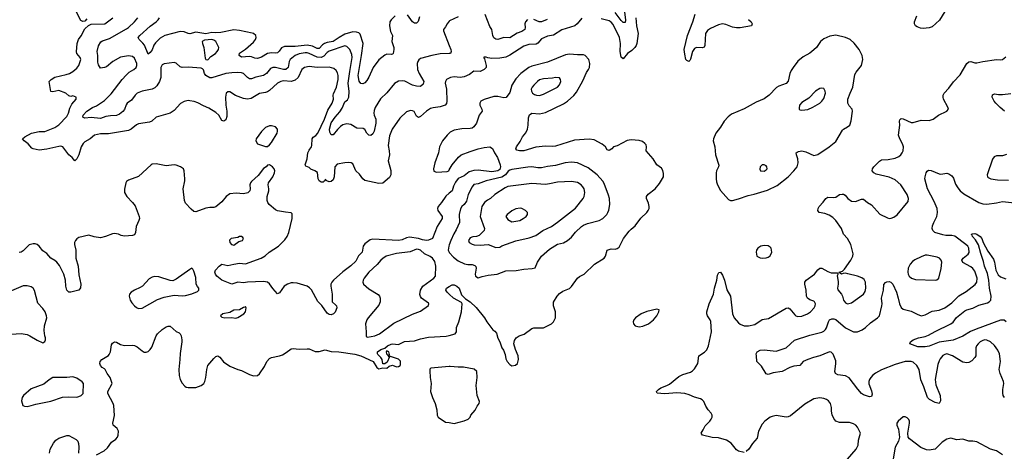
# Model space of a CAD drawing. Header units: inches. Extents: x 1834610 to 2027685, y 642842 to 774116.
# Tile 302 of 632: x 1925676 to 1935587, y 680308 to 684650. Entities that reach past the tile are written whole.
import ezdxf

# ---------------------------------------------------------------- set-up
doc = ezdxf.new("R2010")
doc.units = ezdxf.units.IN
doc.header["$MEASUREMENT"] = 0
doc.layers.add('B9628', color=7, linetype='Continuous')
doc.layers.add('B9638', color=7, linetype='Continuous')

msp = doc.modelspace()

# ---------------------------------------------------------------- linework, layer by layer
at = {"layer": 'B9628', "color": 5}
for points, elevation in [([(1926350, 684658.4), (1926330, 684636.2), (1926310, 684631.3), (1926290, 684643), (1926205.9, 684805.9)], 380), ([(1930000, 684063), (1929972.9, 684047.1), (1929963.1, 684030), (1929959.5, 684010), (1929973.1, 683950), (1929976.5, 683830), (1929971.8, 683808.2), (1929960.4, 683790), (1929910, 683772.3), (1929836.4, 683763.6), (1929810, 683755.3), (1929770, 683730.9), (1929710, 683676.3), (1929690, 683666.3), (1929670, 683679.3), (1929646.5, 683726.5), (1929630, 683734.7), (1929610, 683735.8), (1929570, 683722.4), (1929500.8, 683659.2), (1929424.1, 683550), (1929396.7, 683483.3), (1929384, 683384), (1929396.2, 683330), (1929399.1, 683290), (1929386, 683230), (1929411.3, 683131.3), (1929412.5, 683090), (1929397.2, 683062.8), (1929332.9, 683007.1), (1929290, 683001.6), (1929150, 683032.7), (1929128.7, 683048.7), (1929095.9, 683095.9), (1929058, 683130), (1929030, 683199.3), (1929011.2, 683211.2), (1928990, 683213.6), (1928948.7, 683211.3), (1928870, 683196.9), (1928846.5, 683170), (1928841.5, 683070), (1928830, 683038), (1928810, 683021.6), (1928790, 683019.5), (1928766, 683030), (1928750, 683046), (1928746, 683030), (1928737.5, 683022.5), (1928730, 683017.2), (1928710, 683015.1), (1928690, 683028.2), (1928680.3, 683050), (1928671.9, 683111.9), (1928648.1, 683128.1), (1928606.3, 683146.3), (1928590, 683161.6), (1928557.6, 683177.6), (1928550, 683189), (1928569.9, 683250), (1928577.4, 683310), (1928590, 683337), (1928613.3, 683370), (1928616.9, 683383.1), (1928619.8, 683450), (1928631.3, 683468.7), (1928655.4, 683484.6), (1928676.2, 683510), (1928743.4, 683650), (1928778.5, 683741.5), (1928822.2, 683810), (1928834.8, 683850), (1928831.7, 683890), (1928835.2, 683904.8), (1928865.7, 683970), (1928881.9, 684050), (1928882.4, 684090), (1928876.1, 684116.1), (1928860.6, 684140.6), (1928839, 684159), (1928790, 684173.2), (1928670.6, 684170.6), (1928590, 684178.4), (1928543, 684170), (1928517.4, 684150), (1928478.2, 684070), (1928450, 684042), (1928410, 684026.9), (1928330, 684033.8), (1928303, 684030), (1928271.7, 684010), (1928190, 683937.2), (1928170, 683924.8), (1928150, 683916.4), (1928090, 683908.3), (1928004.2, 683855.8), (1927970, 683850.6), (1927930, 683855.7), (1927847.9, 683887.9), (1927790, 683923.7), (1927770, 683925.2), (1927754.8, 683910), (1927748.4, 683871.6), (1927749.2, 683790.8), (1927762.4, 683730), (1927762.5, 683677.5), (1927750, 683643), (1927730, 683628.3), (1927710, 683636.2), (1927681.6, 683690), (1927650, 683716.5), (1927580, 683760), (1927524.3, 683784.3), (1927470, 683815), (1927432.3, 683827.7), (1927390, 683835.1), (1927370, 683835.6), (1927330, 683827.3), (1927293.4, 683806.6), (1927230, 683736.4), (1927190, 683708.5), (1927050, 683668.2), (1927004.4, 683630), (1926982.2, 683617.8), (1926870, 683601.4), (1926850, 683590.8), (1926798.6, 683550), (1926770, 683535.6), (1926570, 683501), (1926490, 683502.4), (1926430, 683488.4), (1926385.3, 683450), (1926330, 683419.7), (1926313.8, 683406.2), (1926293.8, 683370), (1926270.1, 683290), (1926250, 683251.1), (1926230, 683231.6), (1926203.7, 683263.7), (1926170, 683290.8), (1926110, 683371.1), (1926090, 683378.2), (1926070, 683375.9), (1925950, 683348.1), (1925870, 683337.4), (1925809.7, 683349.7), (1925796.3, 683356.3), (1925761.2, 683401.2), (1925719.3, 683430), (1925705.2, 683450), (1925726.6, 683470), (1925793.2, 683510), (1925870, 683524.2), (1925930, 683525.2), (1926030, 683566), (1926070, 683594), (1926150, 683676), (1926167, 683710), (1926179.8, 683760.2), (1926201, 683799), (1926242.7, 683850), (1926242.7, 683870), (1926210, 683882.9), (1926190, 683878.4), (1926170, 683885.1), (1926139.7, 683910), (1926070, 683936.3), (1926010, 683924.5), (1925990, 683926.3), (1925973.3, 684030), (1925991.8, 684050), (1926030, 684072.6), (1926142, 684098), (1926176.2, 684110), (1926210, 684129.2), (1926250, 684161.5), (1926269.9, 684190.1), (1926290.9, 684250), (1926283.8, 684270), (1926250.8, 684310), (1926246.7, 684326.7), (1926253.8, 684410), (1926267.6, 684450), (1926293.8, 684486.2), (1926330, 684557.3), (1926367.9, 684592.1), (1926395.8, 684604.2), (1926532.3, 684610), (1926614, 684670)], 380), ([(1930000, 684309.5), (1929910, 684306), (1929826, 684290), (1929710, 684258.9), (1929692.7, 684247.3), (1929682, 684230), (1929677.4, 684210), (1929679.7, 684150), (1929697.1, 684110), (1929745.3, 684030), (1929738.6, 684001.4), (1929710, 683979.7), (1929670, 683981.1), (1929630, 683993.1), (1929551.4, 684031.4), (1929530, 684036.1), (1929487.6, 684032.4), (1929450, 684009.6), (1929370, 683914), (1929307.1, 683852.9), (1929254.5, 683765.5), (1929243.5, 683736.5), (1929240.8, 683710), (1929244, 683690), (1929262.2, 683650), (1929261.8, 683610), (1929243.6, 683530), (1929230, 683500.9), (1929210, 683485.1), (1929189.8, 683489.8), (1929170, 683509.6), (1929150, 683545.1), (1929134.8, 683554.8), (1929070, 683558.4), (1929010, 683594.7), (1928970, 683604), (1928930, 683592.8), (1928905.1, 683574.9), (1928873.2, 683546.8), (1928830, 683492), (1928810, 683492.3), (1928797.2, 683517.2), (1928792.9, 683550), (1928810, 683611.3), (1928850, 683670.3), (1928898.4, 683721.6), (1928921.4, 683758.6), (1928950, 683824.6), (1928977.1, 683842.9), (1928990.6, 683869.4), (1928992.5, 683927.5), (1928983.8, 684010), (1928999, 684130), (1929024.1, 684270), (1929018.8, 684298.8), (1928998.7, 684350), (1928970, 684381.5), (1928950, 684387.8), (1928790, 684335), (1928770, 684321.6), (1928736.5, 684283.5), (1928710, 684270.7), (1928670, 684274.7), (1928590, 684311.7), (1928570, 684316.1), (1928550, 684317.8), (1928490, 684307), (1928447.2, 684290), (1928399, 684250), (1928388.2, 684230), (1928377.3, 684170), (1928355.5, 684150), (1928330, 684147.8), (1928250, 684170.7), (1928222.8, 684170), (1928200.9, 684159.1), (1928159, 684110), (1928131.3, 684088.7), (1928052.9, 684072.9), (1928010, 684055.3), (1927990, 684055.8), (1927970, 684068.7), (1927929.9, 684109.9), (1927910, 684116.2), (1927870, 684118.9), (1927810, 684117.2), (1927750, 684109), (1927610, 684064.8), (1927590, 684065.3), (1927548.1, 684088.1), (1927536.1, 684110), (1927526.7, 684146.7), (1927517.1, 684157.1), (1927503, 684163), (1927370, 684173.6), (1927310, 684169.6), (1927290, 684177), (1927250, 684212), (1927230, 684219.3), (1927130, 684204.5), (1927110, 684194.5), (1927097, 684170), (1927096.9, 684070), (1927084.2, 684030), (1927056.3, 683983.7), (1927034.9, 683965.1), (1927007.6, 683952.4), (1926910, 683931.9), (1926857.6, 683910), (1926836.9, 683890), (1926800, 683840), (1926758.7, 683810), (1926747.2, 683792.8), (1926730, 683746.3), (1926714, 683726), (1926681.2, 683698.8), (1926650, 683685), (1926590, 683683.6), (1926543.5, 683676.5), (1926490, 683657.2), (1926394.7, 683665.3), (1926330, 683658.4), (1926312.7, 683670), (1926314, 683690), (1926351.3, 683730), (1926410, 683765.7), (1926450, 683782), (1926530, 683836.5), (1926595.6, 683904.4), (1926706.7, 684050), (1926746.4, 684093.6), (1926777.8, 684122.2), (1926825.7, 684150), (1926848.8, 684170), (1926855.6, 684190), (1926855.6, 684210), (1926830, 684264.2), (1926810, 684280.4), (1926770, 684287.6), (1926690, 684274.8), (1926613.4, 684230), (1926550, 684176.8), (1926528.1, 684168.1), (1926490, 684163.7), (1926470, 684196), (1926463, 684223), (1926462.3, 684290), (1926457.1, 684330), (1926470, 684386), (1926492.9, 684427.1), (1926510, 684436.8), (1926579.7, 684460.3), (1926750, 684559.7), (1926770, 684572.6), (1926831.2, 684630), (1926864.4, 684670)], 360), ([(1929455.6, 684690), (1929414, 684650), (1929401.8, 684630), (1929396.9, 684590), (1929410, 684530.8), (1929427.6, 684490), (1929423.2, 684430), (1929442, 684370), (1929443.6, 684350), (1929436.4, 684310), (1929430, 684303.6), (1929418.6, 684301.4), (1929370, 684301.7), (1929350, 684294.3), (1929290, 684246.6), (1929233.5, 684170), (1929190, 684071.8), (1929170, 684038.4), (1929150, 684014.5), (1929130, 684003.7), (1929110, 684009.2), (1929092.5, 684032.5), (1929081.7, 684090), (1929118.1, 684290), (1929132.8, 684410), (1929104.3, 684504.3), (1929090, 684519.3), (1929066.3, 684526.3), (1929030, 684527.6), (1928950, 684503.6), (1928890, 684472), (1928830, 684431.3), (1928770, 684420.1), (1928742.5, 684410), (1928723.2, 684396.8), (1928690, 684358.8), (1928670, 684361.5), (1928623.9, 684383.9), (1928570, 684393.5), (1928450, 684379.2), (1928340.7, 684379.3), (1928311.5, 684368.5), (1928286.8, 684333.2), (1928270, 684318.2), (1928250, 684314.3), (1928210, 684317.1), (1928170, 684309.9), (1928110, 684272.6), (1928070, 684260.2), (1928043.4, 684263.4), (1928010, 684278), (1927990, 684280.3), (1927910, 684274.5), (1927886.4, 684290), (1927890, 684312.8), (1927947.6, 684352.4), (1928030, 684424.6), (1928049.8, 684450), (1928056.5, 684470), (1928052.4, 684490), (1928029.8, 684510), (1928015.5, 684515.5), (1927890, 684542.4), (1927830, 684547.8), (1927699.1, 684520.9), (1927650, 684516.5), (1927610, 684520.2), (1927550.7, 684509.3), (1927450, 684524.9), (1927390, 684508.4), (1927370, 684511.8), (1927330, 684528.2), (1927290, 684531.7), (1927137.6, 684490), (1927090, 684464.5), (1927041.6, 684418.4), (1927026.9, 684393.1), (1927010, 684347), (1926990, 684318.5), (1926970, 684302.9), (1926932.3, 684392.3), (1926914.9, 684414.9), (1926876.9, 684450), (1926869.7, 684470), (1926884, 684490), (1926990, 684583.7), (1927049.8, 684630), (1927070.7, 684650), (1927082.8, 684670)], 340), ([(1929701.6, 684678.4), (1929687.5, 684632.5), (1929670, 684616), (1929650, 684616.2), (1929630, 684627.2), (1929578.5, 684698.5)], 340), ([(1930000, 684635), (1929978.3, 684610), (1929963.1, 684576.9), (1929942.8, 684550), (1929942.5, 684537.5), (1930000, 684391.8)], 360), ([(1930000, 683509.8), (1929977.6, 683490), (1929933, 683430), (1929901.5, 683370), (1929890.3, 683310), (1929855.5, 683210), (1929842, 683150), (1929845.5, 683125.5), (1929870, 683114.8), (1929978, 683122), (1929994, 683130), (1930000, 683140.2)], 420), ([(1930000, 682906.5), (1929963.9, 682876.1), (1929921.5, 682810), (1929888.4, 682770), (1929881.1, 682750), (1929885.4, 682730), (1929927.9, 682670), (1929930.2, 682650), (1929879.7, 682570), (1929830, 682447.2), (1929790, 682431.7), (1929770.1, 682429.9), (1929730, 682435.8), (1929690, 682448.5), (1929599.1, 682460.9), (1929570, 682457), (1929524.4, 682435.6), (1929490, 682427.6), (1929230, 682441.7), (1929205, 682435), (1929150, 682394.7), (1929134.9, 682370), (1929122, 682310), (1929085.1, 682274.9), (1929058.2, 682221.8), (1929010, 682172.7), (1928930, 682113), (1928834.4, 682030), (1928818.6, 682010), (1928809.3, 681990), (1928807.7, 681970), (1928822.7, 681890), (1928822, 681810), (1928858, 681778), (1928864, 681770), (1928867.7, 681750), (1928850, 681706), (1928834, 681690), (1928810, 681679.6), (1928790, 681683.6), (1928770, 681697), (1928715.5, 681775.5), (1928675.9, 681815.9), (1928612.2, 681932.2), (1928594, 681954), (1928569.4, 681970), (1928470, 681997.8), (1928430, 682003.5), (1928410, 682001.8), (1928370, 681988), (1928337.8, 681970), (1928290, 681902.4), (1928270, 681891.8), (1928224.2, 681944.2), (1928191.8, 681991.8), (1928170, 682010.6), (1928130, 682016), (1927970, 682009), (1927930, 682003.4), (1927870, 682009.3), (1927810, 681989.9), (1927711.6, 682030), (1927659.6, 682070), (1927647, 682090), (1927640.9, 682110), (1927647, 682130), (1927682.7, 682170), (1927709.9, 682190.1), (1927770, 682177.5), (1927830, 682192), (1927890, 682200.3), (1927950, 682192.4), (1928108, 682252), (1928145.5, 682274.5), (1928187.3, 682312.7), (1928280.5, 682370), (1928345.2, 682434.8), (1928369.7, 682470), (1928384.4, 682510), (1928419.1, 682650), (1928417.5, 682697.5), (1928407.7, 682707.7), (1928350, 682712.4), (1928270, 682726.4), (1928250, 682736.4), (1928186.2, 682790), (1928172.8, 682810), (1928167.7, 682830), (1928167.2, 682870), (1928183.1, 682930), (1928184.2, 682950), (1928176.2, 682990), (1928179.8, 683010), (1928223.2, 683070), (1928239.8, 683110), (1928242.6, 683130), (1928236.3, 683150), (1928222, 683170), (1928190, 683189.4), (1928170, 683185.2), (1928157.3, 683170), (1928130, 683151.6), (1928076.2, 683083.8), (1928010, 683023.6), (1927999.5, 683010), (1927992.9, 682990), (1927996.9, 682950), (1927991.8, 682930), (1927971.5, 682908.5), (1927930, 682897.7), (1927854, 682906), (1927790, 682897.7), (1927754, 682870), (1927710, 682816.3), (1927650, 682767), (1927630, 682760.7), (1927590, 682761.1), (1927550, 682753.7), (1927450, 682718.5), (1927430, 682721.3), (1927402.5, 682742.5), (1927345, 682805), (1927334.6, 682830), (1927322.2, 682950), (1927337.7, 683030), (1927337.4, 683050), (1927331.8, 683130), (1927323.7, 683150), (1927293.2, 683170), (1927250, 683188), (1927230, 683189.7), (1927150, 683180.5), (1927050, 683201.1), (1927010, 683196.3), (1926999.1, 683190), (1926870, 683073.2), (1926770, 683037.2), (1926750, 683022), (1926744, 683010), (1926730, 682946), (1926730.7, 682910), (1926754, 682870), (1926812.5, 682812.5), (1926837.6, 682777.6), (1926878, 682670), (1926880.5, 682650), (1926875.5, 682630), (1926848.9, 682571.1), (1926841.3, 682510), (1926830, 682487), (1926810, 682477.6), (1926730, 682472.4), (1926697.6, 682477.6), (1926670, 682491.4), (1926630, 682499.8), (1926610, 682496.9), (1926541, 682470), (1926490, 682456), (1926425.6, 682465.6), (1926370, 682481.6), (1926270, 682458), (1926250, 682445.1), (1926238.7, 682430), (1926228.8, 682410), (1926225.7, 682390), (1926242, 682330), (1926242, 682250), (1926265.8, 682170), (1926270, 682082), (1926292.3, 681987.7), (1926286.4, 681953.6), (1926270.4, 681929.6), (1926189.6, 681909.6), (1926169.6, 681909.6), (1926149.7, 681929.7), (1926139.7, 681970), (1926137.8, 682030), (1926119.8, 682090), (1926075.5, 682175.5), (1926049.9, 682209.9), (1926030, 682226.8), (1925989.6, 682250), (1925950, 682297.6), (1925910, 682324.5), (1925872.9, 682372.9), (1925852.3, 682390), (1925830, 682396.3), (1925810, 682395.1), (1925770, 682383.6), (1925710, 682325.1), (1925690, 682312), (1925670, 682307.6)], 420), ([(1930000, 682384.9), (1929994.5, 682370), (1929990.2, 682330.2), (1929998.9, 682310), (1930000, 682308.7)], 440), ([(1925590, 681486.4), (1925690, 681493.4), (1925750, 681483.1), (1925778.8, 681470), (1925850, 681424.9), (1925910, 681398), (1925930, 681412), (1925935.1, 681430), (1925937, 681450), (1925929.4, 681470), (1925923.3, 681523.3), (1925926.3, 681570), (1925947.3, 681650), (1925946, 681670), (1925931.2, 681710), (1925910, 681745.1), (1925859.5, 681799.5), (1925825.3, 681925.3), (1925810, 681949.6), (1925790, 681962.4), (1925750, 681973.6), (1925710, 681971.5), (1925570, 681911.5)], 440), ([(1930000, 681888.8), (1929977.2, 681910), (1929967.1, 681930), (1929971.6, 681950), (1930000, 681965.5)], 420), ([(1926450, 680271.8), (1926526.6, 680313.4), (1926558.3, 680341.7), (1926601.2, 680398.8), (1926644.5, 680430), (1926660.7, 680450), (1926667.6, 680470), (1926669.6, 680510), (1926657.5, 680537.5), (1926617.6, 680570), (1926614.3, 680590), (1926630.6, 680669.4), (1926622.5, 680770), (1926616.8, 680790), (1926561.6, 680890), (1926562.5, 680910), (1926606.6, 680990), (1926587.3, 681050), (1926555.1, 681090), (1926535.6, 681130), (1926530, 681138), (1926506.6, 681150), (1926489.6, 681170), (1926483.7, 681190), (1926485.2, 681210), (1926502.7, 681230), (1926568, 681272), (1926577.3, 681282.7), (1926589.8, 681310), (1926599.7, 681380.3), (1926610, 681395.5), (1926630, 681408.4), (1926650, 681407), (1926690, 681384), (1926730, 681371.5), (1926810, 681374.9), (1926831.6, 681371.6), (1926859, 681359), (1926910, 681317.3), (1926930, 681306.8), (1926950, 681304), (1926970, 681310.8), (1926990, 681330.8), (1927004.9, 681355.1), (1927051, 681469), (1927063.6, 681490), (1927110, 681532.2), (1927150, 681561.3), (1927170, 681568.2), (1927190, 681565.5), (1927250, 681514.8), (1927279.9, 681499.9), (1927290, 681490.8), (1927299.5, 681470), (1927308.8, 681430), (1927308.9, 681408.9), (1927290.2, 681290.2), (1927289, 681230), (1927279, 681130), (1927279.6, 681070), (1927290, 681030.7), (1927310, 680994.9), (1927338, 680962), (1927350, 680952.7), (1927370, 680948.2), (1927450, 680950.6), (1927502, 680970), (1927529, 680990), (1927539.3, 681010), (1927550, 681052), (1927559.6, 681130), (1927569.6, 681170), (1927630, 681243), (1927650, 681260.5), (1927670, 681267.3), (1927690, 681254.8), (1927728.5, 681208.5), (1927790, 681164.4), (1927870, 681130.4), (1927910, 681119.3), (1927990, 681080.4), (1928030, 681068.2), (1928070, 681070.7), (1928090, 681087.3), (1928139.1, 681160.9), (1928162, 681210), (1928190, 681242.6), (1928210, 681252.6), (1928290, 681266.7), (1928321.8, 681278.2), (1928359.5, 681300.5), (1928410, 681339.5), (1928430, 681343.1), (1928490, 681334.4), (1928570, 681340.3), (1928590, 681338), (1928650, 681310.3), (1928690, 681312), (1928750, 681329), (1928810, 681313.6), (1928888.2, 681308.2), (1929050, 681286), (1929110, 681268.2), (1929234, 681210), (1929270, 681151.3), (1929290, 681136), (1929330, 681147.7), (1929370, 681143.8), (1929396.3, 681163.7), (1929427.1, 681172.9), (1929470, 681159.2), (1929490, 681159.7), (1929506.6, 681170), (1929510, 681178.8), (1929510, 681214.7), (1929490, 681233.6), (1929410, 681261.3), (1929401, 681261), (1929394.7, 681274.7), (1929396.8, 681283.2), (1929390, 681309.4), (1929370, 681317.6), (1929363.7, 681310), (1929368, 681290), (1929379.7, 681279.7), (1929390, 681258.8), (1929398, 681258), (1929375.8, 681204.2), (1929350, 681189.5), (1929330, 681189), (1929323.9, 681230), (1929311.3, 681251.3), (1929281.8, 681281.8), (1929277.4, 681290), (1929278, 681310), (1929310, 681331.1), (1929350, 681345.5), (1929379.2, 681370), (1929415.4, 681384.6), (1929430, 681388.2), (1929490, 681380.9), (1929550, 681414), (1929650, 681420.3), (1929710, 681439.7), (1929790, 681455), (1929970, 681465.7), (1930000, 681474)], 420), ([(1930000, 681160.2), (1929814.2, 681145.8), (1929805.4, 681134.6), (1929803.6, 681116.4), (1929807.1, 681050), (1929817.2, 680990), (1929811.6, 680910), (1929830, 680850.8), (1929859.3, 680790), (1929873.7, 680726.3), (1929878.8, 680670), (1929886.8, 680650), (1929961.7, 680601.7), (1930000, 680596.1)], 420), ([(1925974, 680290), (1925983.6, 680330), (1926016.4, 680390), (1926040.7, 680419.3), (1926070, 680438.7), (1926150, 680468.2), (1926170, 680466), (1926245.7, 680425.7), (1926260.5, 680410), (1926267.3, 680387.3), (1926272.2, 680350), (1926268.7, 680290)], 420)]:
    msp.add_lwpolyline(points, dxfattribs=dict(at, elevation=elevation))
for points, elevation in [([(1927610, 684449.8), (1927534.7, 684445.3), (1927514, 684430), (1927514.6, 684410), (1927528.8, 684370), (1927542.5, 684262.5), (1927550, 684251.3), (1927570, 684246.8), (1927601.3, 684278.7), (1927645.6, 684310), (1927665.1, 684330), (1927676.2, 684350), (1927679.5, 684370), (1927651.5, 684430), (1927630, 684444.2)], 360), ([(1928210, 683583.7), (1928190, 683582.9), (1928150, 683565.1), (1928110, 683524.5), (1928054.9, 683450), (1928054.4, 683430), (1928070, 683402.4), (1928150, 683374.9), (1928170, 683375.3), (1928190, 683390.4), (1928210, 683414.9), (1928267, 683510), (1928272, 683530), (1928269.4, 683549.4), (1928250, 683572.7)], 420), ([(1927910, 682468), (1927890, 682468), (1927870, 682459), (1927804.7, 682450), (1927788, 682432), (1927791, 682410), (1927807.5, 682387.5), (1927830, 682381), (1927882.7, 682417.3), (1927918, 682430), (1927928, 682450), (1927920.4, 682460.4)], 440), ([(1929670, 682340.3), (1929604.8, 682315.2), (1929470, 682299.3), (1929366, 682270), (1929331, 682249), (1929310.1, 682229.9), (1929274.2, 682185.8), (1929190.3, 682110), (1929143.1, 682050), (1929132.7, 682030), (1929130.4, 682010), (1929138, 681990), (1929190, 681942.4), (1929284.4, 681884.4), (1929297.1, 681870), (1929304.4, 681850), (1929303.7, 681810), (1929290, 681778), (1929182.4, 681650), (1929170.4, 681630), (1929157.1, 681590), (1929164.4, 681510), (1929163.1, 681463.1), (1929176.8, 681456.8), (1929250, 681468.3), (1929298.7, 681490), (1929443.1, 681596.9), (1929630, 681686.3), (1929710, 681718.3), (1929790, 681776), (1929795.6, 681790), (1929790, 681798), (1929720.7, 681850), (1929710, 681866), (1929705, 681885), (1929709.2, 681930), (1929735.4, 681970), (1929844.4, 682050), (1929861, 682070), (1929866.2, 682170), (1929856.3, 682216.3), (1929832.1, 682252.1), (1929807.9, 682267.9), (1929750, 682293.5), (1929710, 682331.6), (1929690, 682339.4)], 440), ([(1927410, 682149.5), (1927390, 682138.4), (1927250, 682038.4), (1927215.6, 682024.4), (1927190, 682025.6), (1927075.9, 682064.1), (1927033.4, 682066.6), (1927010, 682059.3), (1926978.5, 682041.5), (1926910.7, 681970), (1926890, 681955.1), (1926830, 681929.6), (1926796.3, 681910), (1926781.3, 681890), (1926777.6, 681870), (1926788.7, 681830), (1926803, 681803), (1926830, 681770.6), (1926850, 681755.5), (1926870, 681746), (1926910, 681748.7), (1927063.9, 681836.1), (1927130, 681859.6), (1927230, 681878.3), (1927310, 681873.1), (1927344, 681876), (1927410, 681892.2), (1927464.9, 681915.1), (1927479.5, 681930), (1927480.5, 681950), (1927464.8, 681964.8), (1927450.9, 681990.9), (1927450, 682056.9), (1927430, 682120.9), (1927419.7, 682139.7)], 440), ([(1927950, 681766), (1927943.6, 681756.4), (1927930, 681754), (1927890, 681732.7), (1927830, 681726.6), (1927790, 681702.7), (1927722, 681690), (1927696, 681670), (1927710, 681658.8), (1927742, 681650), (1927806.3, 681653.7), (1927850, 681647.8), (1927870, 681653.4), (1927932.7, 681690), (1927949.2, 681710), (1927955.3, 681750)], 440), ([(1926210, 681056.9), (1926149.5, 681049.5), (1926010, 681049.3), (1925972.3, 681027.7), (1925917.7, 680982.3), (1925790, 680934.7), (1925715.5, 680870), (1925702, 680850), (1925694.4, 680814.4), (1925706.8, 680770), (1925722.5, 680762.5), (1925750, 680759.1), (1925790, 680768.2), (1925836.9, 680783.1), (1925990, 680812.7), (1926108.1, 680851.9), (1926170, 680856.4), (1926250, 680853), (1926270, 680859.1), (1926294, 680870), (1926315.1, 680890), (1926317, 680990), (1926305.4, 681005.4), (1926250, 681042)], 440)]:
    msp.add_lwpolyline(points, close=True, dxfattribs=dict(at, elevation=elevation))
at = {"layer": 'B9638', "color": 5}
for points, elevation in [([(1931764.1, 684730), (1931773.9, 684646.1), (1931770, 684621.6), (1931750, 684622.8), (1931730, 684643.4), (1931670, 684723.7)], 360), ([(1934990, 684733.6), (1934933.6, 684646.4), (1934861.4, 684578.6), (1934832.1, 684567.9), (1934770, 684560.3), (1934744.9, 684564.9), (1934710, 684579.7), (1934694, 684590), (1934682.4, 684610), (1934684.7, 684630), (1934705.7, 684690)], 380), ([(1930090, 684678.2), (1930002.3, 684637.7), (1930000, 684635)], 360), ([(1931334.2, 684665.8), (1931289.2, 684610), (1931262.8, 684590), (1931132.5, 684547.5), (1931050, 684493.6), (1930990, 684483), (1930951.2, 684468.8), (1930930, 684456.5), (1930890, 684413.6), (1930874.4, 684405.6), (1930800.8, 684399.2), (1930750, 684382.9), (1930610, 684293.8), (1930570, 684273.6), (1930510, 684261.5), (1930430, 684259.7), (1930386.6, 684266.6), (1930370, 684274), (1930350, 684274), (1930346, 684270), (1930355.3, 684255.3), (1930370.2, 684190), (1930370.2, 684170), (1930351.9, 684148.1), (1930310, 684129.9), (1930248, 684132), (1930202.7, 684097.3), (1930150, 684074.5), (1930110, 684068.5), (1930050, 684073.7), (1930012, 684070), (1930000, 684063)], 380), ([(1930789.2, 684650.8), (1930766, 684630), (1930762, 684610), (1930765.3, 684570), (1930760.3, 684550), (1930730, 684532), (1930684.2, 684515.8), (1930610, 684469), (1930549.3, 684470.7), (1930490, 684452.4), (1930470, 684454), (1930450, 684467.8), (1930439.7, 684490), (1930428.7, 684550), (1930410, 684582.9), (1930361.8, 684701.8)], 360), ([(1930986.8, 684653.2), (1930930, 684629.8), (1930905.2, 684630), (1930850, 684652)], 360), ([(1931879.4, 684670), (1931885, 684590), (1931901.9, 684510), (1931888.9, 684410), (1931881.5, 684390), (1931867.1, 684370), (1931838.3, 684341.7), (1931792.6, 684310), (1931750, 684255.6), (1931730, 684272.7), (1931721.9, 684330), (1931724.1, 684410), (1931713.5, 684470), (1931650, 684603.1), (1931630, 684624.6), (1931610, 684637.3), (1931530, 684658)], 380), ([(1933012.9, 684652.9), (1933038.4, 684630), (1933048, 684610), (1933041, 684590), (1932930, 684569.8), (1932890, 684567.6), (1932850, 684574.7), (1932782.6, 684602.6), (1932750, 684607.2), (1932710, 684598.5), (1932630, 684561.3), (1932599.9, 684540.1), (1932579.5, 684510), (1932571.5, 684390), (1932565.5, 684374.5), (1932550, 684366), (1932490, 684372), (1932470, 684361.7), (1932450.2, 684330), (1932430, 684254), (1932421.6, 684238.4), (1932410, 684229.6), (1932390, 684239.7), (1932383.1, 684250), (1932370, 684302), (1932365, 684350), (1932397.6, 684490), (1932453.4, 684630), (1932474.5, 684705.5)], 380), ([(1930000, 684391.8), (1930016.5, 684350), (1930020.4, 684330), (1930014, 684310), (1930000, 684309.5)], 360), ([(1930000, 681965.5), (1930030, 681981.8), (1930050, 681982.4), (1930074.9, 681970), (1930099.6, 681950), (1930123.6, 681883.6), (1930162.3, 681842.3), (1930210, 681813), (1930270, 681754), (1930356.3, 681650), (1930377.1, 681610), (1930437, 681530), (1930457.2, 681517.2), (1930476.3, 681496.3), (1930490, 681444.7), (1930508.4, 681408.4), (1930527.6, 681350), (1930545.2, 681325.2), (1930561.1, 681281.1), (1930570, 681239.5), (1930584.3, 681210), (1930610, 681179.5), (1930630, 681166.4), (1930665.8, 681174.2), (1930687.8, 681192.2), (1930698, 681230), (1930692.6, 681270), (1930666.6, 681333.4), (1930649.4, 681390), (1930657.5, 681422.5), (1930672.1, 681447.9), (1930702, 681470), (1930753, 681487), (1930830, 681542), (1930850.5, 681550.5), (1930950, 681550.5), (1931029.2, 681590), (1931049.3, 681610), (1931069, 681650), (1931069.2, 681670), (1931069.2, 681710), (1931049.5, 681770), (1931049.5, 681809.5), (1931086, 681870), (1931110, 681895.8), (1931141.8, 681918.2), (1931210, 681944.9), (1931230, 681966), (1931290, 682050.5), (1931310, 682068), (1931357.2, 682090), (1931460.7, 682190), (1931558, 682250), (1931572, 682270), (1931590, 682331), (1931630, 682344.7), (1931670, 682342), (1931690, 682348.2), (1931710, 682363), (1931752.6, 682447.4), (1931810, 682522), (1931830, 682544), (1931870, 682574.8), (1931928.1, 682651.9), (1931989.3, 682710), (1932002.7, 682730), (1932012.7, 682750), (1932013.2, 682770), (1932004.8, 682804.8), (1931986, 682850), (1931985.2, 682870), (1932003.6, 682896.4), (1932072.7, 682947.3), (1932117.7, 683002.3), (1932155.1, 683070), (1932157.5, 683102.5), (1932151.4, 683131.4), (1932134.9, 683154.9), (1932090, 683189.3), (1932054, 683250), (1931982, 683330), (1931984.5, 683370), (1931980.9, 683390), (1931970, 683405.2), (1931943.9, 683423.9), (1931910, 683434), (1931830, 683442.9), (1931790, 683434), (1931690, 683379.6), (1931652, 683370), (1931638, 683350), (1931610, 683334), (1931590, 683341.2), (1931574, 683370), (1931539.2, 683399.2), (1931460.1, 683440.1), (1931409.8, 683449.8), (1931262.2, 683437.8), (1931070, 683377.4), (1931034.6, 683374.6), (1930970, 683379.1), (1930870, 683368.7), (1930750, 683331.1), (1930706, 683330), (1930678.6, 683338.6), (1930669.4, 683350), (1930678, 683370), (1930714.7, 683425.3), (1930737.4, 683470), (1930770, 683513), (1930788.3, 683550), (1930795.8, 683590), (1930796.3, 683663.7), (1930806.6, 683693.4), (1930831.2, 683708.8), (1930910, 683704.7), (1930970, 683714.9), (1931150, 683802.9), (1931190, 683831.1), (1931252.7, 683887.3), (1931279.2, 683920.8), (1931343.8, 684036.2), (1931381.2, 684118.8), (1931401.7, 684150), (1931411.1, 684170), (1931415.8, 684210), (1931403.5, 684250), (1931369.3, 684290), (1931350, 684297.7), (1931290, 684297.2), (1931210, 684304.6), (1931170, 684295.7), (1930990, 684222.4), (1930830, 684183.9), (1930801.5, 684170), (1930720.9, 684110), (1930670, 684055.3), (1930630, 683992.6), (1930610, 683918.7), (1930573.4, 683866.6), (1930550, 683864.3), (1930490, 683877.3), (1930450, 683875.9), (1930350, 683848.4), (1930318.8, 683830), (1930306.1, 683810), (1930307.8, 683790), (1930327.1, 683750), (1930330.2, 683730), (1930302.4, 683690), (1930275.1, 683610), (1930248.9, 683571.1), (1930230, 683558.8), (1930210, 683554.2), (1930127.7, 683552.3), (1930050, 683537.3), (1930010, 683518.6), (1930000, 683509.8)], 420), ([(1932970, 680297.2), (1932910, 680309.4), (1932890, 680322.7), (1932837, 680390), (1932790, 680418.7), (1932710, 680444.2), (1932648.2, 680448.2), (1932548, 680470), (1932535.3, 680490), (1932556.9, 680523.1), (1932575.4, 680564.6), (1932623.7, 680610), (1932638, 680630), (1932646, 680650), (1932646, 680670), (1932638, 680690), (1932606.6, 680726.6), (1932583.3, 680763.3), (1932562.9, 680810), (1932547.1, 680827.1), (1932530, 680836.3), (1932470, 680852.4), (1932416.4, 680876.4), (1932370, 680889.8), (1932290, 680896.8), (1932170, 680886.6), (1932128.6, 680888.6), (1932094, 680894), (1932085.6, 680905.6), (1932085.2, 680910), (1932106, 680930), (1932130, 680945.5), (1932190, 680968.7), (1932215.4, 680984.6), (1932310, 681061.7), (1932350, 681080.8), (1932430, 681104.4), (1932450, 681117.4), (1932470, 681137), (1932502.6, 681190), (1932512, 681270), (1932570, 681305.3), (1932592.5, 681327.5), (1932610, 681370.6), (1932638.5, 681510), (1932632.1, 681612.1), (1932626.5, 681630), (1932601.1, 681670), (1932593.2, 681690), (1932591.4, 681710), (1932617.5, 681790), (1932658.8, 681890), (1932669.4, 681950.6), (1932694.8, 682030), (1932701.2, 682078.8), (1932712.1, 682107.9), (1932730, 682110.5), (1932750, 682081.3), (1932770, 682030.5), (1932793.5, 681933.5), (1932831.5, 681870), (1932852.3, 681690), (1932866.7, 681650), (1932910, 681599.5), (1932930, 681585.3), (1932970, 681568.9), (1933011, 681569), (1933077.4, 681582.6), (1933150, 681634.4), (1933214.9, 681645.1), (1933390, 681748.9), (1933410, 681750.3), (1933430, 681741.3), (1933480, 681680), (1933490.2, 681670.2), (1933510, 681663.2), (1933550, 681665.8), (1933607.3, 681690), (1933636.9, 681710), (1933673.3, 681750), (1933683.5, 681770), (1933685.7, 681790), (1933678, 681810), (1933670, 681817.4), (1933630, 681833), (1933605.1, 681850), (1933597.4, 681870), (1933593.5, 681930), (1933578.3, 681990), (1933578, 682010), (1933591.6, 682030), (1933677.7, 682090), (1933710, 682132), (1933730, 682150.3), (1933750, 682148.9), (1933810, 682116.9), (1933844.3, 682104.3), (1933903.6, 682103.6), (1933914, 682094), (1933905.5, 682074.5), (1933915.1, 682015.1), (1933915.8, 681990), (1933907.9, 681950), (1933912.1, 681932.1), (1933947.1, 681890), (1933958.3, 681870), (1933969.1, 681830), (1933990, 681801.5), (1934010, 681793), (1934050, 681803.2), (1934169.5, 681890), (1934185.6, 681914.4), (1934195.1, 681950), (1934191.3, 682010), (1934175.7, 682035.7), (1934152.5, 682052.5), (1934110, 682069.7), (1934012.1, 682092.1), (1933990, 682101.2), (1933963.6, 682096.4), (1933950, 682088.7), (1933926, 682106), (1933926, 682110), (1933959, 682121), (1933980.2, 682139.8), (1934043, 682230), (1934064, 682270), (1934066.5, 682293.5), (1934042.7, 682390), (1934009.7, 682450), (1933970, 682491.6), (1933947.6, 682550), (1933892.9, 682630), (1933859.8, 682659.8), (1933823, 682683), (1933779.3, 682699.3), (1933725.2, 682710), (1933709.6, 682730), (1933712, 682750), (1933722, 682770), (1933764.6, 682815.4), (1933790, 682850.6), (1933810, 682863), (1933870, 682860.4), (1933890, 682866), (1933930, 682890.4), (1933955.2, 682895.2), (1933970, 682893.4), (1933984.7, 682884.7), (1934013.4, 682850), (1934050, 682824.9), (1934090, 682822.4), (1934150, 682845.5), (1934170, 682843), (1934210.6, 682810), (1934250, 682786), (1934333.5, 682693.5), (1934410, 682655.5), (1934430, 682650.6), (1934450, 682653), (1934476.1, 682663.9), (1934510, 682687.7), (1934618.3, 682821.7), (1934622.9, 682850), (1934609.6, 682890), (1934544.7, 682990), (1934490, 683037.4), (1934430, 683064.4), (1934296.8, 683096.8), (1934274, 683110), (1934258.7, 683130), (1934261.6, 683150), (1934275.1, 683170), (1934330, 683227), (1934350, 683239.5), (1934416.6, 683243.4), (1934490, 683255.6), (1934527.3, 683272.7), (1934547, 683290), (1934560.5, 683310), (1934570, 683332), (1934571.1, 683370), (1934561.3, 683401.3), (1934534.7, 683450), (1934523.8, 683490), (1934534.8, 683590), (1934531.8, 683630), (1934537.2, 683642.8), (1934550, 683655.5), (1934570, 683654), (1934650, 683616), (1934670, 683616), (1934750, 683639.5), (1934830, 683637.1), (1934870, 683650.4), (1934925.2, 683690), (1935009.3, 683730), (1935026, 683750), (1935019.5, 683770), (1934976.3, 683850), (1934971.3, 683870), (1934973.3, 683890), (1934982.9, 683910), (1935030, 683962), (1935074.9, 684025.1), (1935143.5, 684096.5), (1935210, 684210.3), (1935230, 684227.6), (1935249.8, 684230.2), (1935290, 684217.4), (1935310, 684216), (1935370, 684230.3), (1935508.6, 684248.6), (1935550, 684245.3), (1935570, 684248.5), (1935602.9, 684277.1)], 380), ([(1935589.6, 683730), (1935545.2, 683765.2), (1935501.1, 683810), (1935484, 683830), (1935465.1, 683870), (1935467.3, 683892.7), (1935490, 683905.5), (1935530, 683898.9), (1935570, 683898.5), (1935652.7, 683907.3)], 360), ([(1930000, 683140.2), (1930029.3, 683190), (1930092.4, 683267.6), (1930119.7, 683290), (1930210, 683325.5), (1930289.9, 683350.1), (1930350, 683363.5), (1930410, 683370.4), (1930435.1, 683355.1), (1930454, 683310), (1930484.8, 683264.8), (1930512.6, 683190), (1930516.4, 683170), (1930510, 683142.9), (1930490, 683128.7), (1930430, 683120.1), (1930290, 683135), (1930247.1, 683132.9), (1930200.4, 683119.6), (1930150, 683078.4), (1930088.9, 683051.1), (1930064.2, 683015.8), (1930044, 682976), (1930028, 682930), (1930000, 682906.5)], 420), ([(1935610, 683292.4), (1935570, 683279.7), (1935510, 683279.5), (1935486, 683270), (1935470, 683248), (1935415.5, 683090), (1935418.8, 683070), (1935424.1, 683064.1), (1935451.3, 683050), (1935517.4, 683037.4), (1935630, 683036.1)], 380), ([(1930000, 682308.7), (1930041.1, 682261.1), (1930090, 682222.8), (1930153.5, 682193.5), (1930186.8, 682186.8), (1930230, 682185.7), (1930256.5, 682176.5), (1930266.9, 682166.9), (1930272.4, 682150), (1930259.5, 682090), (1930265.7, 682070), (1930290, 682054), (1930330, 682066.2), (1930390, 682080.6), (1930480.7, 682090), (1930570, 682124), (1930674.2, 682125.8), (1930750, 682140.5), (1930834.5, 682145.5), (1930864.7, 682155.3), (1930889.6, 682210), (1930928.3, 682270), (1931010, 682342.6), (1931090, 682393.4), (1931150, 682405.5), (1931190, 682428.2), (1931230, 682462), (1931270, 682513.4), (1931330, 682568.4), (1931350, 682581.3), (1931390, 682601.3), (1931510, 682629.1), (1931545.6, 682650), (1931584.7, 682690), (1931596.9, 682710), (1931606.2, 682733.8), (1931616.9, 682790), (1931612.4, 682850), (1931603.6, 682883.6), (1931561, 683001), (1931546.2, 683026.2), (1931489.7, 683090), (1931399.7, 683159.7), (1931289.8, 683209.8), (1931230, 683217.3), (1931166.8, 683210), (1931070, 683181.8), (1930990, 683174.1), (1930930, 683160.2), (1930890, 683160.6), (1930830, 683169), (1930790, 683167.6), (1930630, 683142.3), (1930610, 683137.3), (1930593.2, 683126.8), (1930567, 683090), (1930530, 683065.1), (1930370, 683030.4), (1930290, 682999.8), (1930247.4, 682992.6), (1930231.6, 682970), (1930191.4, 682890), (1930174.3, 682825.7), (1930150, 682791), (1930125.7, 682770), (1930112.1, 682747.9), (1930099.3, 682690), (1930102.3, 682610), (1930070, 682535.1), (1930045.8, 682494.2), (1930016.6, 682430), (1930000, 682384.9)], 440), ([(1935589, 680850), (1935577, 680870), (1935573.7, 680893.7), (1935571.8, 680930), (1935581.1, 680990), (1935578.5, 681010), (1935547.4, 681090), (1935537.2, 681130), (1935547.6, 681210), (1935539.2, 681290), (1935523.7, 681323.7), (1935490, 681371.8), (1935450, 681409.6), (1935410, 681426.3), (1935390, 681427.8), (1935370, 681422.4), (1935345.5, 681410), (1935323, 681390), (1935308, 681370), (1935300.5, 681350), (1935301.6, 681290), (1935299.3, 681270), (1935290.4, 681250), (1935261.2, 681218.8), (1935230, 681199.7), (1935210, 681197.7), (1935170, 681203.5), (1935065.1, 681270), (1935010, 681287.1), (1934990, 681282.6), (1934970, 681271.1), (1934941.4, 681238.6), (1934930, 681219.3), (1934919.1, 681180.9), (1934890.2, 681030), (1934897.5, 680977.5), (1934943.1, 680870), (1934944.1, 680815.9), (1934930, 680789.2), (1934890, 680799.6), (1934832.7, 680830), (1934815.8, 680850), (1934778.1, 680958.1), (1934745.5, 681025.5), (1934731.2, 681131.2), (1934708.1, 681170), (1934670, 681203.2), (1934650, 681210.8), (1934590, 681211.7), (1934490, 681180.3), (1934350, 681128.7), (1934290, 681094.2), (1934265.2, 681074.8), (1934242.4, 681050), (1934230.2, 681030), (1934225, 681010), (1934225.3, 680985.3), (1934250, 680916), (1934255.8, 680884.2), (1934250, 680859), (1934230, 680856.2), (1934170, 680875.6), (1934150, 680889.5), (1934111.8, 680931.8), (1934027.2, 681047.2), (1933990, 681066.9), (1933910, 681076.9), (1933889.7, 681089.7), (1933881.3, 681110), (1933890.7, 681189.3), (1933890, 681219), (1933865.7, 681285.7), (1933844, 681304), (1933830, 681308), (1933810, 681302.2), (1933730.7, 681269.3), (1933666.9, 681253.1), (1933608.3, 681231.7), (1933563.1, 681210), (1933530, 681169.7), (1933470, 681162.7), (1933430, 681149.7), (1933350, 681111.6), (1933262, 681098), (1933210, 681079), (1933190, 681088.7), (1933144.4, 681164.4), (1933097.2, 681210), (1933094, 681270), (1933088, 681290), (1933099, 681310), (1933130, 681324.9), (1933170, 681330.3), (1933290, 681314.4), (1933390, 681347.8), (1933475.1, 681424.9), (1933630, 681477.8), (1933750, 681507.5), (1933770, 681517.8), (1933787.4, 681532.6), (1933798.7, 681550), (1933816.1, 681610), (1933827.4, 681630), (1933850, 681639.4), (1933870, 681639.7), (1933892.5, 681632.5), (1933990.1, 681550.1), (1934069.6, 681510.4), (1934110, 681511.4), (1934157.6, 681530), (1934190, 681551.8), (1934240.1, 681599.9), (1934310, 681650.4), (1934329.8, 681670.2), (1934354.5, 681770), (1934357, 681790), (1934352.4, 681850), (1934371.1, 681930), (1934373.7, 681986.3), (1934390, 682007.2), (1934406.1, 682013.9), (1934430, 682015.8), (1934446, 682010), (1934465, 681990), (1934501.3, 681910), (1934520.1, 681850), (1934531.1, 681791.1), (1934550, 681754.9), (1934570, 681739.5), (1934650, 681717.1), (1934710, 681686.4), (1934750, 681672.2), (1934790, 681680.9), (1934862.2, 681717.8), (1934930, 681729.1), (1934990, 681752.3), (1935059.2, 681800.8), (1935130, 681871.8), (1935205.1, 681914.9), (1935295, 681985), (1935309.8, 682010.2), (1935314.4, 682050), (1935290, 682118.7), (1935270, 682146.6), (1935250, 682163.1), (1935169, 682209), (1935159.7, 682230), (1935172.4, 682250), (1935222.2, 682290), (1935232, 682308), (1935229.8, 682350), (1935219.3, 682370), (1935199.3, 682390), (1935090, 682470.6), (1935058.1, 682478.1), (1935000.2, 682480.2), (1934967, 682487), (1934888.6, 682508.6), (1934866.3, 682530), (1934862.6, 682550), (1934864.7, 682575.3), (1934876.4, 682610), (1934907.9, 682670), (1934914.6, 682710), (1934909.9, 682750), (1934882.3, 682822.3), (1934815, 682950), (1934788.5, 683050), (1934789.6, 683070), (1934802, 683110), (1934810, 683126), (1934824.5, 683135.5), (1934850, 683133), (1934930, 683100.4), (1934950, 683096.4), (1935010, 683106), (1935030, 683100.5), (1935058, 683078), (1935075.8, 683055.8), (1935097, 682997), (1935119.6, 682959.6), (1935144.4, 682930), (1935179, 682899), (1935330, 682811.6), (1935370, 682798.9), (1935410, 682793.7), (1935510, 682807), (1935570, 682822.6), (1935688.7, 682808.7)], 360), ([(1935605.1, 681610), (1935585.6, 681625.6), (1935550, 681627.1), (1935303.6, 681536.4), (1935248.1, 681511.9), (1935170, 681466.5), (1935073.1, 681426.9), (1934932.8, 681407.2), (1934830, 681366.4), (1934790, 681357.6), (1934717.5, 681357.5), (1934638, 681390), (1934642, 681410), (1934669, 681430), (1934724, 681450), (1934790, 681463.2), (1934823.9, 681476.1), (1934890, 681514), (1935050, 681589.3), (1935072.6, 681607.4), (1935107.4, 681652.6), (1935190, 681720.2), (1935210, 681730.2), (1935272.2, 681747.8), (1935330, 681776.6), (1935418.1, 681801.9), (1935434.7, 681810), (1935453.2, 681830), (1935455.8, 681870), (1935437.1, 681950), (1935432.3, 682030), (1935417.2, 682097.2), (1935388.5, 682170), (1935378.4, 682218.4), (1935350, 682297.6), (1935326.1, 682386.1), (1935296.4, 682436.4), (1935265.6, 682470), (1935263.2, 682483.2), (1935255.3, 682490), (1935263.2, 682496.8), (1935290, 682499.1), (1935310, 682492.4), (1935344.9, 682470), (1935361.6, 682450), (1935375.3, 682410), (1935421.6, 682321.6), (1935480, 682240), (1935489.5, 682209.5), (1935502.3, 682130), (1935524.4, 682084.4), (1935550, 682063.6), (1935603.3, 682043.3)], 340), ([(1930000, 681474), (1930058, 681490), (1930074.3, 681510), (1930073.4, 681553.4), (1930097.2, 681610), (1930124.5, 681710), (1930129.7, 681790), (1930124.4, 681804.4), (1930041.8, 681850), (1930000, 681888.8)], 420), ([(1930000, 680596.1), (1930050, 680588.9), (1930150, 680613.8), (1930188.9, 680631.1), (1930209.6, 680650), (1930218.3, 680670), (1930259.1, 680720.9), (1930279.4, 680760.6), (1930302.6, 680790), (1930306, 680810), (1930280.8, 680870), (1930270.6, 680970), (1930280.8, 681050), (1930277, 681110), (1930250, 681134.9), (1930144.2, 681155.8), (1930090, 681154.7), (1930010, 681160.9), (1930000, 681160.2)], 420), ([(1934010, 680227.6), (1934096.9, 680330), (1934114.7, 680370), (1934120.5, 680419.5), (1934139.5, 680490), (1934109.4, 680550), (1934091.3, 680571.3), (1934070, 680583.7), (1934030, 680596.2), (1933930, 680598.7), (1933890, 680612.3), (1933870, 680637.2), (1933854.3, 680674.3), (1933847.8, 680710), (1933847.6, 680750), (1933837.6, 680790), (1933817.2, 680817.2), (1933797.2, 680830), (1933770, 680839.7), (1933730, 680845.6), (1933670, 680835.1), (1933578, 680782), (1933433.7, 680666.3), (1933410, 680655.1), (1933390, 680651.5), (1933290, 680669.6), (1933250, 680659.6), (1933230, 680649.6), (1933178, 680610), (1933150, 680579.3), (1933113.4, 680510), (1933098.5, 680441.5), (1933052.5, 680387.5), (1933016, 680330), (1932990, 680305.2)], 380), ([(1935570, 680272.3), (1935510, 680311.8), (1935450, 680329.6), (1935310, 680402), (1935271.3, 680411.3), (1935230, 680411.3), (1935170, 680431.1), (1935110, 680422), (1935050, 680438.7), (1935010, 680431.2), (1934960.2, 680399.8), (1934891, 680329), (1934830, 680317.7), (1934803.3, 680323.3), (1934746.5, 680346.5), (1934632.1, 680432.1), (1934621.2, 680450), (1934616, 680490), (1934634.5, 680590), (1934632.1, 680612.1), (1934626.6, 680626.6), (1934610, 680644), (1934590, 680654), (1934570, 680654), (1934518, 680610), (1934504, 680590), (1934504, 680570), (1934520.7, 680530), (1934534, 680450), (1934522, 680410), (1934488.9, 680351.1), (1934467.5, 680232.5)], 380)]:
    msp.add_lwpolyline(points, dxfattribs=dict(at, elevation=elevation))
for points, elevation in [([(1933890, 684495.3), (1933830, 684485.1), (1933770, 684458.3), (1933736.4, 684430), (1933695.8, 684370), (1933670, 684345.6), (1933630, 684313.3), (1933564.2, 684275.8), (1933510, 684232), (1933462, 684170), (1933442.6, 684137.4), (1933430, 684109.2), (1933410, 684032.3), (1933390, 684008.5), (1933318.8, 683981.2), (1933293.2, 683966.8), (1933218.7, 683890), (1933170, 683853.3), (1933090, 683819.1), (1932967.3, 683752.7), (1932841.9, 683698.1), (1932808.2, 683671.8), (1932766.9, 683630), (1932730.2, 683570), (1932684, 683510), (1932658.9, 683450), (1932656.5, 683430), (1932673.4, 683370), (1932679.8, 683290), (1932712.1, 683187.9), (1932711.4, 683170), (1932691.6, 683130), (1932687.9, 683110), (1932685.8, 683050), (1932690, 683018), (1932698.9, 682990), (1932730, 682933), (1932810, 682841.1), (1932830, 682831.6), (1932850, 682830.2), (1932910, 682849.2), (1933010, 682883), (1933070, 682895.7), (1933204.9, 682935.1), (1933299.5, 682980.5), (1933410.4, 683069.6), (1933468.8, 683130), (1933500.7, 683170), (1933512.8, 683210), (1933508.7, 683250), (1933495.1, 683290), (1933493.6, 683310), (1933501.8, 683318.2), (1933514.3, 683325.7), (1933550.2, 683330.2), (1933590, 683320.2), (1933670, 683282.8), (1933710, 683293.1), (1933825.1, 683370), (1933890, 683423.7), (1933960.1, 683539.9), (1933970, 683550.4), (1934010, 683570.6), (1934031.2, 683588.8), (1934046.7, 683633.3), (1934058.3, 683730), (1934056.3, 683750), (1934024.1, 683784.1), (1934011.1, 683810), (1934013.5, 683850), (1934035, 683910), (1934063.8, 683970), (1934082.4, 684097.6), (1934096.8, 684123.2), (1934149.5, 684190), (1934163, 684250), (1934155.4, 684290), (1934128, 684350), (1934075.1, 684415.1), (1934034.3, 684450), (1933990, 684471.8)], 420), ([(1931070, 684069.4), (1931037.6, 684062.4), (1930950, 684054.7), (1930910, 684044.4), (1930887.2, 684030), (1930850, 683993), (1930833.7, 683970), (1930825.7, 683950), (1930827, 683930), (1930839.3, 683910), (1930857.8, 683897.8), (1930878, 683890), (1930910, 683886.9), (1930950, 683900.9), (1931089.6, 683970.4), (1931110, 683996), (1931123.7, 684030), (1931121.2, 684050), (1931110, 684064)], 440), ([(1933750, 683961.2), (1933730, 683957.2), (1933686, 683930), (1933618.3, 683861.7), (1933550, 683818), (1933527.3, 683790), (1933521, 683761), (1933522, 683750), (1933530, 683742), (1933550, 683738.8), (1933610, 683748.2), (1933661.2, 683770), (1933730, 683810.6), (1933751.8, 683830), (1933770, 683856), (1933786, 683910), (1933785.2, 683930), (1933770, 683957.2)], 440), ([(1933170, 683189), (1933150, 683189), (1933131, 683170), (1933126, 683146), (1933134, 683130), (1933170, 683126.8), (1933190, 683138), (1933199, 683150), (1933197.2, 683170), (1933190, 683179)], 440), ([(1931230, 683022.2), (1931090, 683016), (1931010, 682997.3), (1930970, 682993.5), (1930830, 683001), (1930590, 682971.9), (1930561.4, 682958.6), (1930459.5, 682890), (1930414.3, 682850), (1930385.2, 682834.8), (1930353.8, 682810), (1930328, 682770), (1930310.4, 682670), (1930353.7, 682550), (1930351.9, 682528.1), (1930300.8, 682479.2), (1930272.7, 682467.3), (1930236, 682464), (1930210, 682454.5), (1930194.4, 682430), (1930200.4, 682410), (1930230, 682391.8), (1930250, 682386.5), (1930310, 682381.3), (1930390, 682387.8), (1930470, 682356.8), (1930510, 682362.7), (1930530, 682374.7), (1930670, 682425.6), (1930803.3, 682456.7), (1930870, 682479.7), (1930943.5, 682530), (1931029.9, 682570.1), (1931090, 682611.9), (1931270, 682752.9), (1931348, 682850), (1931358.3, 682870), (1931363.5, 682910), (1931356.8, 682950), (1931345.7, 682970), (1931326.3, 682990), (1931290, 683011.8)], 460), ([(1930713.1, 682753.1), (1930670, 682746.6), (1930630, 682727), (1930610, 682712), (1930582, 682690), (1930568.7, 682670), (1930590, 682640.3), (1930630, 682617.6), (1930690, 682625.3), (1930710, 682630.6), (1930745.2, 682650), (1930773.2, 682670), (1930789, 682690), (1930789, 682710), (1930769, 682730), (1930730, 682749.4)], 480), ([(1933170, 682379.6), (1933134.8, 682370), (1933106, 682350), (1933092.7, 682330), (1933088.7, 682310), (1933097.3, 682270), (1933130, 682254.4), (1933150, 682252.4), (1933190, 682254.9), (1933210, 682261.6), (1933230, 682274.8), (1933246.6, 682310), (1933240.9, 682350), (1933230, 682362.7), (1933210, 682374)], 420), ([(1934810, 682279.7), (1934790, 682279.7), (1934750, 682265.7), (1934686.5, 682233.5), (1934663.2, 682216.8), (1934638.9, 682190), (1934620.9, 682150), (1934614.6, 682110), (1934618, 682090), (1934630, 682070.5), (1934653, 682050), (1934695.1, 682035.1), (1934890, 682028), (1934907, 682033), (1934929.4, 682050.6), (1934953.1, 682146.9), (1934958.4, 682210), (1934952, 682230), (1934935.1, 682250), (1934910, 682260.5)], 380), ([(1932090, 681739.3), (1931990, 681713.7), (1931933.4, 681690), (1931874, 681650), (1931857.3, 681630), (1931850.6, 681610), (1931854, 681590), (1931870, 681570.8), (1931910, 681560.4), (1931950, 681566.4), (1932006, 681590), (1932054.5, 681630), (1932089.3, 681670), (1932109, 681710), (1932112.3, 681732.3)], 420)]:
    msp.add_lwpolyline(points, close=True, dxfattribs=dict(at, elevation=elevation))

doc.saveas('drawing.dxf')
